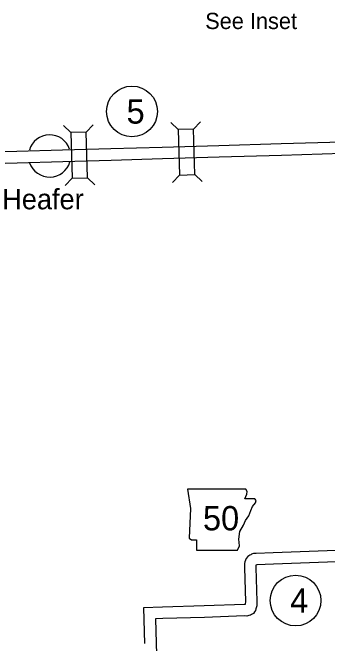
# Model space of a CAD drawing. Extents: x -939622 to -934222, y 1383701 to 1385301.
# Drawn here: x -935601.74 to -935577.18, y 1384481.13 to 1384530.41 of the extents above; entities that cross this region are included whole.
import ezdxf

# ---------------------------------------------------------------- set-up
doc = ezdxf.new("R2010")
doc.units = 0
for name, color, linetype in [('10', 7, 'Continuous'), ('20', 7, 'Continuous'), ('21', 7, 'Continuous'), ('24', 7, 'Continuous'), ('27', 7, 'Continuous')]:
    doc.layers.add(name, color=color, linetype=linetype)

msp = doc.modelspace()

# ---------------------------------------------------------------- linework, layer by layer
at = {"layer": '10'}
for points in [[(-935607.622, 1384519.43), (-935604.255, 1384519.509), (-935601.408, 1384519.583), (-935597.834, 1384519.693), (-935594.069, 1384519.793), (-935590.079, 1384519.91), (-935585.662, 1384520.042), (-935580.789, 1384520.18), (-935576.036, 1384520.326), (-935573.194, 1384520.451), (-935569.793, 1384520.585), (-935563.086, 1384520.819)], [(-935607.591, 1384518.531), (-935604.233, 1384518.609), (-935601.382, 1384518.683), (-935597.808, 1384518.794), (-935594.044, 1384518.893), (-935590.052, 1384519.01), (-935585.635, 1384519.143), (-935580.762, 1384519.281), (-935576.003, 1384519.427), (-935573.157, 1384519.552), (-935569.759, 1384519.685), (-935563.076, 1384519.919)], [(-935575.791, 1384488.418), (-935581.421, 1384488.218), (-935582.745, 1384488.156), (-935582.936, 1384488.145), (-935583.105, 1384488.093), (-935583.158, 1384488.059), (-935583.237, 1384488.024), (-935583.386, 1384487.92), (-935583.514, 1384487.767), (-935583.58, 1384487.634), (-935583.63, 1384487.516), (-935583.653, 1384487.381), (-935583.661, 1384487.245), (-935583.66, 1384487.046), (-935583.583, 1384484.4), (-935583.59, 1384484.2), (-935583.596, 1384484.174), (-935583.649, 1384484.176), (-935586.801, 1384484.058), (-935590.056, 1384483.974), (-935591.522, 1384483.911), (-935591.445, 1384481.126)], [(-935575.76, 1384487.518), (-935581.384, 1384487.319), (-935582.697, 1384487.258), (-935582.752, 1384487.254), (-935582.759, 1384487.251), (-935582.76, 1384487.222), (-935582.76, 1384487.061), (-935582.683, 1384484.398), (-935582.693, 1384484.079), (-935582.735, 1384483.905), (-935582.758, 1384483.825), (-935582.798, 1384483.703), (-935582.862, 1384483.604), (-935582.953, 1384483.472), (-935583.113, 1384483.388), (-935583.178, 1384483.348), (-935583.303, 1384483.312), (-935583.47, 1384483.27), (-935583.647, 1384483.276), (-935586.773, 1384483.158), (-935590.025, 1384483.075), (-935590.598, 1384483.05), (-935590.545, 1384481.152), (-935590.419, 1384476.948)]]:
    msp.add_lwpolyline(points, dxfattribs=at)
at = {"layer": '20'}
for p, q in [((-935588.824, 1384521.28), (-935589.4, 1384521.823)), ((-935587.636, 1384521.316), (-935587.093, 1384521.892)), ((-935597.187, 1384521.043), (-935597.761, 1384521.588)), ((-935595.999, 1384521.074), (-935595.454, 1384521.649)), ((-935597.093, 1384517.48), (-935597.638, 1384516.905)), ((-935595.905, 1384517.511), (-935595.33, 1384516.966)), ((-935588.717, 1384517.718), (-935589.259, 1384517.141)), ((-935587.529, 1384517.753), (-935586.952, 1384517.21))]:
    msp.add_line(p, q, dxfattribs=at)
for points in [[(-935587.529, 1384517.753), (-935587.636, 1384521.316), (-935588.824, 1384521.28), (-935588.717, 1384517.718)], [(-935595.905, 1384517.511), (-935595.999, 1384521.074), (-935597.187, 1384521.043), (-935597.093, 1384517.48)]]:
    msp.add_lwpolyline(points, close=True, dxfattribs=at)
at = {"layer": '21'}
msp.add_lwpolyline([(-935588.101, 1384493.185), (-935587.873, 1384491.662), (-935587.974, 1384489.353), (-935587.771, 1384489.226), (-935587.391, 1384489.226), (-935587.391, 1384488.414), (-935584.193, 1384488.414), (-935584.041, 1384488.744), (-935584.092, 1384489.277), (-935584.016, 1384489.886), (-935583.736, 1384490.368), (-935583.559, 1384490.723), (-935583.305, 1384491.104), (-935583.153, 1384491.51), (-935583.026, 1384491.84), (-935582.797, 1384492.119), (-935582.747, 1384492.296), (-935582.848, 1384492.423), (-935583.635, 1384492.423), (-935583.457, 1384492.779), (-935583.432, 1384493.007), (-935583.537, 1384493.182)], close=True, dxfattribs=at)
at = {"layer": '24'}
for start, end in [(19.0256, 163.7151), (198.8247, 343.7151)]:
    msp.add_arc((-935598.848, 1384519.212), 1.65, start, end, dxfattribs=at)
at = {"layer": '27'}
for centre in [(-935592.425, 1384522.689), (-935579.663, 1384484.479)]:
    msp.add_circle(centre, 1.98, dxfattribs=at)

# ---------------------------------------------------------------- texts
at = {"layer": '20'}
msp.add_text('See Inset', height=1.2672, dxfattribs=at).set_placement((-935586.712, 1384529.128))
at = {"layer": '21'}
msp.add_text('50', height=1.9008, dxfattribs=at).set_placement((-935586.891, 1384489.962))
at = {"layer": '24'}
msp.add_text('Heafer', height=1.584, dxfattribs=at).set_placement((-935602.548, 1384515.047))
at = {"layer": '27'}
for s, p in [('5', (-935592.85, 1384521.739)), ('4', (-935580.089, 1384483.529))]:
    msp.add_text(s, height=1.901, dxfattribs=at).set_placement(p)

doc.saveas('drawing.dxf')
